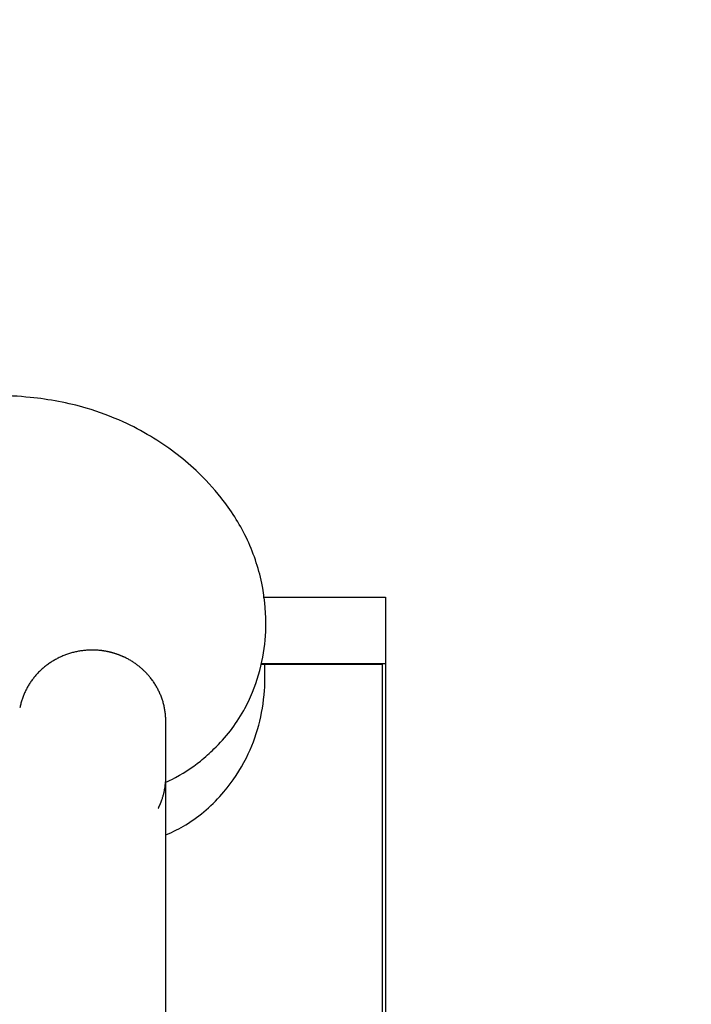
# Model space of a CAD drawing. Header units: inches. Extents: x 0 to 29700, y -16 to 21000.
# Tile 372 of 376: x 26428 to 26748, y 15853 to 16321. Entities that reach past the tile are written whole.
import ezdxf

# ---------------------------------------------------------------- set-up
doc = ezdxf.new("R2010")
doc.units = ezdxf.units.IN
doc.layers.add('1', color=7, linetype='Continuous', true_color=0xffffff)
doc.layers.add('254', color=7, linetype='Continuous', true_color=0xffffff)
doc.styles.add('latin_extended', font='simplex.shx')
doc.dimstyles.get("Standard").update_dxf_attribs({"dimtxt": 0.18, "dimasz": 0.18, "dimexe": 0.18, "dimexo": 0.0625, "dimgap": 0.09, "dimtad": 0, "dimtih": 1, "dimtoh": 1, "dimdec": 4, "dimzin": 0, "dimdsep": 46, "dimtxsty": 'Standard', "dimcen": 0.09, "dimadec": 0, "dimazin": 0, "dimtfac": 1, "dimtdec": 4, "dimtofl": 0, "dimtmove": 0, "dimatfit": 3, "dimfxl": 1, "dimtolj": 1, "dimtzin": 0, "dimarcsym": 0})

# ---------------------------------------------------------------- blocks, each defined once
blk = doc.blocks.new('_U5')
at = {"layer": '254', "color": 3, "linetype": 'Continuous', "lineweight": 13, "transparency": 16777216}
for p, q in [((27220.43, 17368.72), (27220.43, 13173.69)), ((18363.86, 15513.19), (18363.86, 13173.69)), ((18538.86, 13223.69), (27045.43, 13223.69))]:
    blk.add_line(p, q, dxfattribs=at)
at = {"layer": '254', "color": 3, "transparency": 16777216}
for points in [[(18538.86, 13252.86), (18538.86, 13194.52), (18363.86, 13223.69)], [(27045.43, 13194.52), (27045.43, 13252.86), (27220.43, 13223.69)]]:
    blk.add_solid(points, dxfattribs=at)
at = {"layer": 'Defpoints', "color": 0, "transparency": 16777216}
for p in [(27220.43, 17418.72), (18363.86, 15563.19), (27220.43, 13223.69)]:
    blk.add_point(p, dxfattribs=at)
at = {"layer": '254', "color": 2, "lineweight": 13, "transparency": 16777216, "insert": (22483.81, 13486.19), "char_height": 175, "attachment_point": 1, "style": 'latin_extended'}
blk.add_mtext('\\A1;8857', dxfattribs=at)
blk = doc.blocks.new('_U6')
at = {"layer": '254', "color": 3, "linetype": 'Continuous', "lineweight": 13, "transparency": 16777216}
for p, q in [((25961.86, 16002.3), (25961.86, 18358.7)), ((26745.93, 17911.12), (26745.93, 18358.7)), ((26136.86, 18308.7), (26570.93, 18308.7))]:
    blk.add_line(p, q, dxfattribs=at)
at = {"layer": '254', "color": 3, "transparency": 16777216}
for points in [[(26136.86, 18337.87), (26136.86, 18279.54), (25961.86, 18308.7)], [(26570.93, 18279.54), (26570.93, 18337.87), (26745.93, 18308.7)]]:
    blk.add_solid(points, dxfattribs=at)
at = {"layer": 'Defpoints', "color": 0, "transparency": 16777216}
for p in [(26745.93, 18308.7), (26745.93, 17861.12), (25961.86, 15952.3)]:
    blk.add_point(p, dxfattribs=at)
at = {"layer": '254', "color": 2, "lineweight": 13, "transparency": 16777216, "insert": (26176.83, 18571.2), "char_height": 175, "attachment_point": 1, "style": 'latin_extended'}
blk.add_mtext('\\A1;784', dxfattribs=at)

msp = doc.modelspace()

# ---------------------------------------------------------------- linework, layer by layer
at = {"layer": '1', "color": 2, "linetype": 'Continuous', "lineweight": 25}
for p, q in [((26544.191, 16046.692), (26602.36, 16046.692)), ((26602.36, 16046.692), (26602.36, 16015.192)), ((26600.86, 16014.692), (26542.958, 16014.692)), ((26543.101, 16015.192), (26602.36, 16015.192)), ((26600.86, 15657.697), (26600.86, 16014.692)), ((26602.36, 16015.192), (26602.36, 15657.698)), ((26497.857, 15701.657), (26497.857, 15989.596)), ((26497.857, 15701.657), (26497.857, 15989.596))]:
    msp.add_line(p, q, dxfattribs=at)
for points, knots in [([(26497.963, 15958.836), (26498.879, 15959.239), (26504.756, 15961.979), (26512.922, 15967.342), (26522.088, 15975.64), (26528.518, 15982.648), (26534.684, 15991.879), (26540.336, 16003.584), (26544.442, 16017.655), (26546.02, 16035.329), (26544.031, 16054.728), (26537.023, 16075.154), (26525.695, 16092.952), (26513.51, 16106.099), (26502.09, 16115.655), (26490.532, 16123.47), (26476.572, 16130.786), (26457.651, 16137.875), (26431.35, 16142.685), (26401.943, 16142.72), (26371.465, 16140.985), (26343.81, 16135.788), (26325.512, 16131.689), (26317.03, 16129.52)], [0, 0, 0, 0, 0.0076732, 0.0496667, 0.0740253, 0.1109828, 0.1453931, 0.1728215, 0.219917, 0.2633844, 0.3139768, 0.3747274, 0.4327987, 0.4779047, 0.5122657, 0.5473104, 0.5846003, 0.632182, 0.7007045, 0.7855143, 0.854334, 0.9316568, 1, 1, 1, 1]), ([(26497.963, 15958.836), (26498.879, 15959.239), (26504.756, 15961.979), (26512.922, 15967.342), (26522.088, 15975.64), (26528.518, 15982.648), (26534.684, 15991.879), (26540.336, 16003.584), (26544.442, 16017.655), (26546.02, 16035.329), (26544.031, 16054.728), (26537.023, 16075.154), (26525.695, 16092.952), (26513.51, 16106.099), (26502.09, 16115.655), (26490.532, 16123.47), (26476.572, 16130.786), (26457.651, 16137.875), (26431.35, 16142.685), (26401.943, 16142.72), (26371.465, 16140.985), (26343.81, 16135.788), (26325.512, 16131.689), (26317.03, 16129.52)], [0, 0, 0, 0, 0.0076732, 0.0496667, 0.0740253, 0.1109828, 0.1453931, 0.1728215, 0.219917, 0.2633844, 0.3139768, 0.3747274, 0.4327987, 0.4779047, 0.5122657, 0.5473104, 0.5846003, 0.632182, 0.7007045, 0.7855143, 0.854334, 0.9316568, 1, 1, 1, 1]), ([(26478.225, 16018.112), (26478.102, 16018.17), (26477.856, 16018.284), (26477.484, 16018.451), (26477.111, 16018.614), (26476.737, 16018.773), (26476.362, 16018.926), (26475.986, 16019.076), (26475.609, 16019.221), (26475.23, 16019.362), (26474.851, 16019.498), (26474.47, 16019.63), (26474.087, 16019.758), (26473.704, 16019.881), (26473.32, 16020), (26472.934, 16020.115), (26472.547, 16020.225), (26472.159, 16020.331), (26471.77, 16020.432), (26471.38, 16020.529), (26470.988, 16020.621), (26470.595, 16020.71), (26470.201, 16020.793), (26469.806, 16020.873), (26469.41, 16020.948), (26469.012, 16021.019), (26468.614, 16021.085), (26468.214, 16021.147), (26467.813, 16021.204), (26467.411, 16021.257), (26466.866, 16021.323), (26466.179, 16021.394), (26465.348, 16021.461), (26464.516, 16021.508), (26463.682, 16021.537), (26462.848, 16021.546), (26462.012, 16021.536), (26460.804, 16021.493), (26459.229, 16021.378), (26457.298, 16021.131), (26455.386, 16020.781), (26453.497, 16020.329), (26451.635, 16019.775), (26449.805, 16019.12), (26448.016, 16018.37), (26446.275, 16017.526), (26444.587, 16016.589), (26442.956, 16015.564), (26441.385, 16014.451), (26439.878, 16013.254), (26438.443, 16011.979), (26437.084, 16010.63), (26435.807, 16009.211), (26434.614, 16007.726), (26433.507, 16006.177), (26432.49, 16004.57), (26431.566, 16002.91), (26430.74, 16001.206), (26430.015, 15999.461), (26429.392, 15997.68), (26428.871, 15995.866), (26428.595, 15994.64), (26428.474, 15994.022), (26428.474, 15994.022)], [0, 0, 0, 0, 0.0063833, 0.0127531, 0.0191102, 0.0254553, 0.0317894, 0.0381131, 0.0444273, 0.050733, 0.0570308, 0.0633216, 0.0696064, 0.0758858, 0.0821607, 0.0884321, 0.0947007, 0.1009674, 0.107233, 0.1134984, 0.1197644, 0.1260319, 0.1323017, 0.1385747, 0.1448517, 0.1511336, 0.1574211, 0.1637152, 0.1700167, 0.1763263, 0.182645, 0.1956102, 0.2085663, 0.2215208, 0.2344809, 0.2474543, 0.2604482, 0.2734699, 0.3038026, 0.334043, 0.3642852, 0.3945198, 0.4247599, 0.4550996, 0.4854305, 0.515671, 0.5459148, 0.5761511, 0.606392, 0.6367314, 0.6670641, 0.6973047, 0.7275471, 0.7577818, 0.7880218, 0.8183611, 0.848692, 0.8789322, 0.9091758, 0.9394117, 0.9696526, 0.9999924, 1, 1, 1, 1]), ([(26478.225, 16018.112), (26478.102, 16018.17), (26477.856, 16018.284), (26477.484, 16018.451), (26477.111, 16018.614), (26476.737, 16018.773), (26476.362, 16018.926), (26475.986, 16019.076), (26475.609, 16019.221), (26475.23, 16019.362), (26474.851, 16019.498), (26474.47, 16019.63), (26474.087, 16019.758), (26473.704, 16019.881), (26473.32, 16020), (26472.934, 16020.115), (26472.547, 16020.225), (26472.159, 16020.331), (26471.77, 16020.432), (26471.38, 16020.529), (26470.988, 16020.621), (26470.595, 16020.71), (26470.201, 16020.793), (26469.806, 16020.873), (26469.41, 16020.948), (26469.012, 16021.019), (26468.614, 16021.085), (26468.214, 16021.147), (26467.813, 16021.204), (26467.411, 16021.257), (26466.866, 16021.323), (26466.179, 16021.394), (26465.348, 16021.461), (26464.516, 16021.508), (26463.682, 16021.537), (26462.848, 16021.546), (26462.012, 16021.536), (26460.804, 16021.493), (26459.229, 16021.378), (26457.298, 16021.131), (26455.386, 16020.781), (26453.497, 16020.329), (26451.635, 16019.775), (26449.805, 16019.12), (26448.016, 16018.37), (26446.275, 16017.526), (26444.587, 16016.589), (26442.956, 16015.564), (26441.385, 16014.451), (26439.878, 16013.254), (26438.443, 16011.979), (26437.084, 16010.63), (26435.807, 16009.211), (26434.614, 16007.726), (26433.507, 16006.177), (26432.49, 16004.57), (26431.566, 16002.91), (26430.74, 16001.206), (26430.015, 15999.461), (26429.392, 15997.68), (26428.871, 15995.866), (26428.595, 15994.64), (26428.474, 15994.022), (26428.474, 15994.022)], [0, 0, 0, 0, 0.0063833, 0.0127531, 0.0191102, 0.0254553, 0.0317894, 0.0381131, 0.0444273, 0.050733, 0.0570308, 0.0633216, 0.0696064, 0.0758858, 0.0821607, 0.0884321, 0.0947007, 0.1009674, 0.107233, 0.1134984, 0.1197644, 0.1260319, 0.1323017, 0.1385747, 0.1448517, 0.1511336, 0.1574211, 0.1637152, 0.1700167, 0.1763263, 0.182645, 0.1956102, 0.2085663, 0.2215208, 0.2344809, 0.2474543, 0.2604482, 0.2734699, 0.3038026, 0.334043, 0.3642852, 0.3945198, 0.4247599, 0.4550996, 0.4854305, 0.515671, 0.5459148, 0.5761511, 0.606392, 0.6367314, 0.6670641, 0.6973047, 0.7275471, 0.7577818, 0.7880218, 0.8183611, 0.848692, 0.8789322, 0.9091758, 0.9394117, 0.9696526, 0.9999924, 1, 1, 1, 1]), ([(26497.859, 15987.471), (26497.86, 15987.48), (26497.865, 15988.122), (26497.838, 15989.398), (26497.686, 15991.294), (26497.423, 15993.18), (26497.05, 15995.05), (26496.57, 15996.897), (26495.984, 15998.713), (26495.293, 16000.493), (26494.498, 16002.236), (26493.603, 16003.933), (26492.612, 16005.578), (26491.528, 16007.164), (26490.482, 16008.52), (26489.512, 16009.663), (26488.643, 16010.611), (26487.739, 16011.526), (26486.798, 16012.409), (26485.821, 16013.26), (26484.922, 16013.986), (26484.115, 16014.597), (26483.414, 16015.103), (26482.702, 16015.59), (26481.98, 16016.059), (26481.249, 16016.508), (26480.508, 16016.938), (26479.757, 16017.35), (26478.997, 16017.742), (26478.483, 16017.991), (26478.225, 16018.112)], [0, 0, 0, 0, 0.0006691, 0.050743, 0.1006935, 0.1506806, 0.2008638, 0.2509889, 0.3009521, 0.3509122, 0.4010284, 0.4512094, 0.5011956, 0.551146, 0.6012199, 0.6345593, 0.6678456, 0.7011258, 0.7344474, 0.7678574, 0.8014024, 0.8237641, 0.8460201, 0.8681838, 0.8902688, 0.912289, 0.9342582, 0.9561904, 0.9780996, 1, 1, 1, 1]), ([(26497.86, 15987.521), (26497.864, 15988.147), (26497.837, 15989.406), (26497.686, 15991.294), (26497.423, 15993.18), (26497.05, 15995.05), (26496.57, 15996.897), (26495.984, 15998.713), (26495.293, 16000.493), (26494.498, 16002.236), (26493.603, 16003.933), (26492.612, 16005.578), (26491.528, 16007.164), (26490.482, 16008.52), (26489.512, 16009.663), (26488.643, 16010.611), (26487.739, 16011.526), (26486.798, 16012.409), (26485.821, 16013.26), (26484.922, 16013.986), (26484.115, 16014.597), (26483.414, 16015.103), (26482.702, 16015.59), (26481.98, 16016.059), (26481.249, 16016.508), (26480.508, 16016.938), (26479.757, 16017.35), (26478.997, 16017.742), (26478.483, 16017.991), (26478.225, 16018.112)], [0, 0, 0, 0, 0.0494979, 0.099514, 0.1495666, 0.1998156, 0.2500065, 0.3000352, 0.3500609, 0.4002428, 0.4504896, 0.5005413, 0.5505573, 0.6006968, 0.63408, 0.6674099, 0.7007338, 0.7340991, 0.7675529, 0.8011419, 0.823533, 0.8458181, 0.8680109, 0.8901249, 0.912174, 0.934172, 0.9561329, 0.9780709, 1, 1, 1, 1]), ([(26498.216, 15933.842), (26501.389, 15935.239), (26511.865, 15940.621), (26524.842, 15952.018), (26539.397, 15973.631), (26545.105, 15995.375), (26545.093, 16010.951), (26544.786, 16015.265)], [0, 0, 0, 0, 0.1041513, 0.3550192, 0.5486507, 0.8742882, 1, 1, 1, 1]), ([(26498.216, 15933.842), (26501.389, 15935.239), (26511.865, 15940.621), (26524.842, 15952.018), (26539.397, 15973.631), (26545.105, 15995.375), (26545.093, 16010.951), (26544.786, 16015.265)], [0, 0, 0, 0, 0.1041513, 0.3550192, 0.5486507, 0.8742882, 1, 1, 1, 1]), ([(26494.213, 15946.206), (26494.261, 15946.3), (26494.358, 15946.489), (26494.499, 15946.774), (26494.638, 15947.061), (26494.775, 15947.349), (26494.909, 15947.64), (26495.04, 15947.932), (26495.168, 15948.226), (26495.294, 15948.523), (26495.417, 15948.821), (26495.538, 15949.12), (26495.656, 15949.422), (26495.771, 15949.726), (26495.884, 15950.031), (26496.043, 15950.475), (26496.241, 15951.059), (26496.469, 15951.784), (26496.68, 15952.514), (26496.874, 15953.247), (26497.05, 15953.985), (26497.237, 15954.852), (26497.421, 15955.848), (26497.59, 15956.974), (26497.709, 15958.017), (26497.765, 15958.685), (26497.785, 15958.977)], [0, 0, 0, 0, 0.0236946, 0.0474322, 0.0712152, 0.0950457, 0.1189261, 0.1428587, 0.1668456, 0.1908891, 0.2149914, 0.2391547, 0.2633812, 0.2876731, 0.3120325, 0.3364614, 0.3934722, 0.4504017, 0.5072783, 0.5641308, 0.6209877, 0.6778778, 0.7635542, 0.8489448, 0.9341458, 1, 1, 1, 1]), ([(26494.213, 15946.206), (26494.261, 15946.3), (26494.358, 15946.489), (26494.499, 15946.774), (26494.638, 15947.061), (26494.775, 15947.349), (26494.909, 15947.64), (26495.04, 15947.932), (26495.168, 15948.226), (26495.294, 15948.523), (26495.417, 15948.821), (26495.538, 15949.12), (26495.656, 15949.422), (26495.771, 15949.726), (26495.884, 15950.031), (26496.043, 15950.475), (26496.241, 15951.059), (26496.469, 15951.784), (26496.68, 15952.514), (26496.874, 15953.247), (26497.05, 15953.985), (26497.237, 15954.852), (26497.421, 15955.848), (26497.59, 15956.974), (26497.709, 15958.017), (26497.765, 15958.685), (26497.785, 15958.977)], [0, 0, 0, 0, 0.0236946, 0.0474322, 0.0712152, 0.0950457, 0.1189261, 0.1428587, 0.1668456, 0.1908891, 0.2149914, 0.2391547, 0.2633812, 0.2876731, 0.3120325, 0.3364614, 0.3934722, 0.4504017, 0.5072783, 0.5641308, 0.6209877, 0.6778778, 0.7635542, 0.8489448, 0.9341458, 1, 1, 1, 1])]:
    msp.add_open_spline(points, degree=3, knots=knots, dxfattribs=at)

# ---------------------------------------------------------------- dimensions: what is measured, and where the dimension line sits
at = {"layer": '254', "color": 2, "linetype": 'Continuous', "lineweight": 13}
for base, p1, p2, picture, middle in [((26745.927, 18308.704), (25961.86, 15952.297), (26745.927, 17861.124), '_U6', (26405.993, 18308.704)), ((27220.427, 13223.692), (18363.86, 15563.186), (27220.427, 17418.716), '_U5', (22792.144, 13223.692))]:
    dim = msp.add_linear_dim(base=base, p1=p1, p2=p2, dimstyle='Standard', override={"dimscale": 50, "dimtxt": 3.5, "dimasz": 3.5, "dimexe": 1, "dimexo": 1, "dimgap": 1.75, "dimtad": 1, "dimtih": 1, "dimtoh": 0, "dimdec": 0, "dimlfac": 1, "dimzin": 8, "dimdsep": 46, "dimlunit": 2, "dimtxsty": 'latin_extended', "dimsah": 1, "dimse1": 0, "dimse2": 0, "dimsd1": 0, "dimsd2": 0, "dimclrd": 3, "dimclre": 3, "dimclrt": 2, "dimtol": 0, "dimtm": -0.1, "dimtfac": 0.714286, "dimtdec": 3, "dimtofl": 1, "dimtmove": 0, "dimtzin": 8, "dimlwd": 13, "dimlwe": 13}, dxfattribs=at)
    dim.commit()
    dim.dimension.update_dxf_attribs({"geometry": picture, "text_midpoint": middle, "dimtype": 160})

doc.saveas('drawing.dxf')
